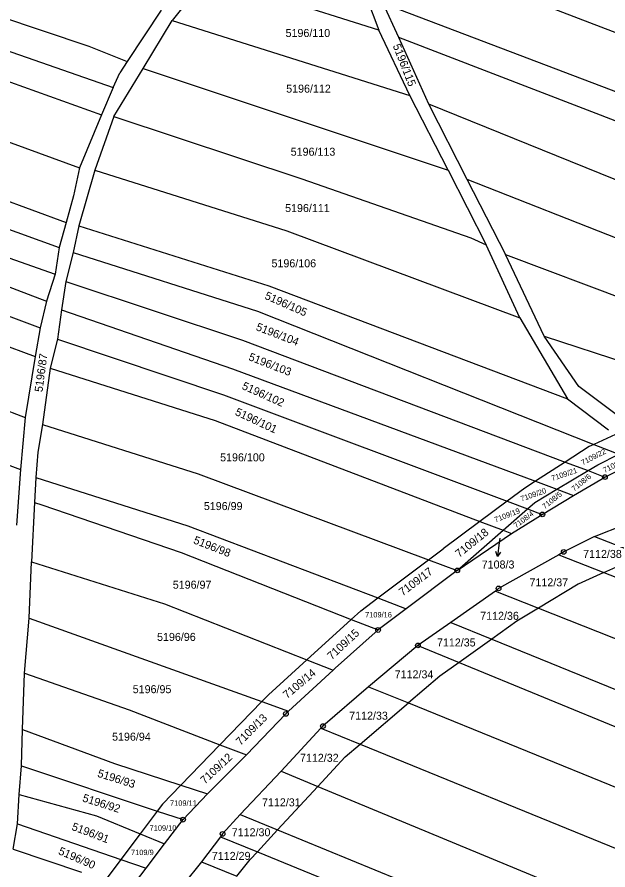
# Model space of a CAD drawing. Extents: x -593183 to -588034, y -1130415 to -1124994.
# Drawn here: x -591081.2 to -590955.6, y -1127244.6 to -1127063.4 of the extents above; entities that cross this region are included whole.
import ezdxf

# ---------------------------------------------------------------- set-up
doc = ezdxf.new("R2010")
doc.units = 0
for name, color, linetype in [('Vrstva 1', 7, 'Continuous'), ('Vrstva 16', 7, 'Continuous'), ('Vrstva 18', 7, 'Continuous'), ('Vrstva 24', 7, 'Continuous'), ('Vrstva 25', 7, 'Continuous')]:
    doc.layers.add(name, color=color, linetype=linetype)

msp = doc.modelspace()

# ---------------------------------------------------------------- linework, layer by layer
at = {"layer": 'Vrstva 1'}
for p, q in [((-591130.17, -1127048.09), (-591065.92, -1127069.55)), ((-591002.13, -1127048.16), (-590941.76, -1127071.37)), ((-591132.22, -1127053.45), (-591060.81, -1127078.34)), ((-591040.84, -1127054.79), (-591048.26, -1127064.13)), ((-591004.3, -1127066.13), (-591033, -1127057.09)), ((-591134.27, -1127058.81), (-591063.22, -1127084.16)), ((-591006.99, -1127059.05), (-591004.3, -1127066.13)), ((-591050.59, -1127061.88), (-591057.81, -1127072.79)), ((-591003.48, -1127060.42), (-590946.6, -1127082)), ((-591003.48, -1127060.42), (-591000.13, -1127067.68)), ((-591054.43, -1127074.31), (-591048.26, -1127064.13)), ((-591048.26, -1127064.13), (-590997.7, -1127080.05)), ((-590997.7, -1127080.05), (-591004.3, -1127066.13)), ((-591000.13, -1127067.68), (-590949, -1127087.33)), ((-591000.13, -1127067.68), (-590993.78, -1127081.83)), ((-591138.16, -1127069.66), (-591067.96, -1127095.43)), ((-591065.92, -1127069.55), (-591057.81, -1127072.79)), ((-591057.81, -1127072.79), (-591059.37, -1127075.26)), ((-591060.6, -1127084.48), (-591054.43, -1127074.31)), ((-591054.43, -1127074.31), (-590989.62, -1127095.91)), ((-591060.81, -1127078.34), (-591059.37, -1127075.26)), ((-591060.81, -1127078.34), (-591063.22, -1127084.16)), ((-590989.62, -1127095.91), (-590997.7, -1127080.05)), ((-591142.71, -1127080.69), (-591070.76, -1127107.01)), ((-590993.78, -1127081.83), (-590985.6, -1127097.85)), ((-590993.78, -1127081.83), (-590883.05, -1127126.63)), ((-591063.22, -1127084.16), (-591067.96, -1127095.43)), ((-591060.6, -1127084.48), (-591064.64, -1127095.92)), ((-591060.6, -1127084.48), (-591020.65, -1127097.74)), ((-591193.12, -1127086.03), (-591076.3, -1127129.38)), ((-591146.16, -1127085.87), (-591072.22, -1127112.31)), ((-591194.62, -1127091.97), (-591077.33, -1127135.49)), ((-591136.08, -1127096.03), (-591073.13, -1127117.98)), ((-591067.96, -1127095.43), (-591069.23, -1127101.39)), ((-591064.64, -1127095.92), (-591068.1, -1127107.73)), ((-591064.64, -1127095.92), (-591023.86, -1127108.8)), ((-590989.62, -1127095.91), (-590981.53, -1127111.77)), ((-591020.65, -1127097.74), (-590984.76, -1127110.32)), ((-590985.6, -1127097.85), (-590977.42, -1127113.86)), ((-590985.6, -1127097.85), (-590900.05, -1127131.54)), ((-591069.23, -1127101.39), (-591070.76, -1127107.01)), ((-591194.29, -1127104.51), (-591079.45, -1127148.49)), ((-591070.76, -1127107.01), (-591072.22, -1127112.31)), ((-591217.08, -1127108.1), (-591080.49, -1127159.49)), ((-591068.1, -1127107.73), (-591069.27, -1127113.37)), ((-591068.1, -1127107.73), (-591027.68, -1127120.46)), ((-591023.86, -1127108.8), (-590974.34, -1127127.31)), ((-590984.76, -1127110.32), (-590981.53, -1127111.77)), ((-591072.22, -1127112.31), (-591073.13, -1127117.98)), ((-590974.34, -1127127.31), (-590981.53, -1127111.77)), ((-591069.27, -1127113.37), (-591070.83, -1127119.56)), ((-591069.27, -1127113.37), (-591030.07, -1127125.9)), ((-590969.22, -1127131.18), (-590977.42, -1127113.86)), ((-590977.42, -1127113.86), (-590916.44, -1127136.72)), ((-591073.13, -1127117.98), (-591074.96, -1127123.72)), ((-591085.21, -1127119.87), (-591074.96, -1127123.72)), ((-591070.83, -1127119.56), (-591071.78, -1127125.59)), ((-591070.83, -1127119.56), (-591033.28, -1127132.06)), ((-591027.68, -1127120.46), (-590964.26, -1127144.51)), ((-591074.96, -1127123.72), (-591076.3, -1127129.38)), ((-591071.78, -1127125.59), (-591072.62, -1127131.79)), ((-591071.78, -1127125.59), (-591035.39, -1127138.14)), ((-591030.07, -1127125.9), (-590958.63, -1127154.17)), ((-590974.34, -1127127.31), (-590964.26, -1127144.51)), ((-591076.3, -1127129.38), (-591077.33, -1127135.49)), ((-591072.62, -1127131.79), (-591074.14, -1127137.97)), ((-591072.62, -1127131.79), (-591037.35, -1127143.65)), ((-591033.28, -1127132.06), (-590964.71, -1127157.92)), ((-590969.22, -1127131.18), (-590949.81, -1127137.52)), ((-590961.83, -1127141.91), (-590969.22, -1127131.18)), ((-591077.33, -1127135.49), (-591079.45, -1127148.49)), ((-591074.14, -1127137.97), (-591075.78, -1127149.95)), ((-591074.14, -1127137.97), (-591039.13, -1127149.11)), ((-591035.39, -1127138.14), (-590971.05, -1127162.02)), ((-590953.91, -1127147.84), (-590961.83, -1127141.91)), ((-591037.35, -1127143.65), (-590977.05, -1127166.25)), ((-590964.26, -1127144.51), (-590955.5, -1127151.07)), ((-591079.45, -1127148.49), (-591080.49, -1127159.49)), ((-591039.13, -1127149.11), (-590982.84, -1127170.54)), ((-591075.78, -1127149.95), (-591076.8, -1127155.83)), ((-591075.78, -1127149.95), (-591042.69, -1127160.42)), ((-590953.13, -1127151.63), (-590958.63, -1127154.17)), ((-590959.59, -1127154.61), (-590964.71, -1127157.92)), ((-590958.63, -1127154.17), (-590959.59, -1127154.61)), ((-590958.63, -1127154.17), (-590953.35, -1127156.26)), ((-591076.8, -1127155.83), (-591077.23, -1127161.18)), ((-590957.81, -1127158.53), (-590953.35, -1127156.26)), ((-590964.71, -1127157.92), (-590971.05, -1127162.02)), ((-590964.71, -1127157.92), (-590959.86, -1127159.75)), ((-590956.27, -1127161.11), (-590949.56, -1127157.76)), ((-591080.49, -1127159.49), (-591081.31, -1127171.31)), ((-590966.49, -1127163.71), (-590959.86, -1127159.75)), ((-590959.86, -1127159.75), (-590957.81, -1127158.53)), ((-590959.86, -1127159.75), (-590956.27, -1127161.11)), ((-591077.23, -1127161.18), (-591077.5, -1127166.51)), ((-591077.23, -1127161.18), (-591044.92, -1127171.47)), ((-591042.69, -1127160.42), (-590993.75, -1127178.67)), ((-590962.97, -1127165.02), (-590956.27, -1127161.11)), ((-590973.27, -1127163.45), (-590977.05, -1127166.25)), ((-590971.05, -1127162.02), (-590973.27, -1127163.45)), ((-590971.05, -1127162.02), (-590966.49, -1127163.71)), ((-590971.15, -1127166.49), (-590966.49, -1127163.71)), ((-590969.58, -1127169.05), (-590962.97, -1127165.02)), ((-590966.49, -1127163.71), (-590962.97, -1127165.02)), ((-591077.5, -1127166.51), (-591078.13, -1127179.11)), ((-591077.5, -1127166.51), (-591075.97, -1127167.03)), ((-591075.97, -1127167.03), (-591046.33, -1127177.14)), ((-590977.05, -1127166.25), (-590982.84, -1127170.54)), ((-590977.05, -1127166.25), (-590972.73, -1127167.87)), ((-590972.73, -1127167.87), (-590971.15, -1127166.49)), ((-590977.91, -1127172.42), (-590972.73, -1127167.87)), ((-590976.15, -1127173.09), (-590969.58, -1127169.05)), ((-590972.73, -1127167.87), (-590969.58, -1127169.05)), ((-590982.84, -1127170.54), (-590990.68, -1127176.36)), ((-590982.84, -1127170.54), (-590977.91, -1127172.42)), ((-591044.92, -1127171.47), (-591004.55, -1127186.8)), ((-590987.65, -1127180.95), (-590977.91, -1127172.42)), ((-590977.91, -1127172.42), (-590976.15, -1127173.09)), ((-590958.51, -1127173.75), (-590952.07, -1127171.22)), ((-590987.65, -1127180.95), (-590976.15, -1127173.09)), ((-590958.51, -1127173.75), (-590965.03, -1127177.03)), ((-590958.51, -1127173.75), (-590948.32, -1127177.74)), ((-590993.75, -1127178.67), (-590990.68, -1127176.36)), ((-591046.33, -1127177.14), (-591010.19, -1127191.36)), ((-590966.07, -1127177.63), (-590978.89, -1127184.79)), ((-590965.03, -1127177.03), (-590966.07, -1127177.63)), ((-590966.07, -1127177.63), (-590956.48, -1127181.41)), ((-590956.48, -1127181.41), (-590948.78, -1127177.96)), ((-591078.64, -1127191.11), (-591078.13, -1127179.11)), ((-591078.13, -1127179.11), (-591049.86, -1127188.07)), ((-591004.55, -1127186.8), (-590993.75, -1127178.67)), ((-590993.75, -1127178.67), (-590987.65, -1127180.95)), ((-590987.65, -1127180.95), (-590998.5, -1127189.1)), ((-590956.48, -1127181.41), (-590961.96, -1127183.87)), ((-590956.48, -1127181.41), (-590874.01, -1127213.97)), ((-590979.51, -1127185.33), (-590989.04, -1127192.02)), ((-590978.89, -1127184.79), (-590979.51, -1127185.33)), ((-590979.51, -1127185.33), (-590970.36, -1127188.96)), ((-590961.96, -1127183.87), (-590970.36, -1127188.96)), ((-591008.18, -1127189.54), (-591004.55, -1127186.8)), ((-591004.55, -1127186.8), (-590998.5, -1127189.1)), ((-591049.86, -1127188.07), (-591019.62, -1127199.94)), ((-590970.36, -1127188.96), (-590974.98, -1127191.77)), ((-590970.36, -1127188.96), (-590877.43, -1127225.85)), ((-591010.19, -1127191.36), (-591008.18, -1127189.54)), ((-590998.5, -1127189.1), (-591004.48, -1127193.61)), ((-591079.64, -1127202.8), (-591078.64, -1127191.11)), ((-591078.64, -1127191.11), (-591029.21, -1127208.83)), ((-591019.62, -1127199.94), (-591010.19, -1127191.36)), ((-591010.19, -1127191.36), (-591004.48, -1127193.61)), ((-590989.04, -1127192.02), (-590996.01, -1127196.9)), ((-590989.04, -1127192.02), (-590980.32, -1127195.56)), ((-590974.98, -1127191.77), (-590980.32, -1127195.56)), ((-591004.48, -1127193.61), (-591013.58, -1127201.69)), ((-590980.32, -1127195.56), (-590987.27, -1127200.5)), ((-590980.32, -1127195.56), (-590880.38, -1127236.16)), ((-590996.01, -1127196.9), (-591006.51, -1127205.67)), ((-590996.01, -1127196.9), (-590987.27, -1127200.5)), ((-591027.78, -1127207.36), (-591019.62, -1127199.94)), ((-591019.62, -1127199.94), (-591014.05, -1127202.12)), ((-591014.05, -1127202.12), (-591013.58, -1127201.69)), ((-590987.27, -1127200.5), (-590991.39, -1127203.43)), ((-590987.27, -1127200.5), (-590944.41, -1127218.17)), ((-591080.02, -1127214.75), (-591079.64, -1127202.8)), ((-591079.64, -1127202.8), (-591057.41, -1127210.61)), ((-591014.05, -1127202.12), (-591023.53, -1127210.87)), ((-590991.39, -1127203.43), (-590998.04, -1127209.11)), ((-591006.51, -1127205.67), (-591016.19, -1127214.02)), ((-591006.51, -1127205.67), (-590998.04, -1127209.11)), ((-591038.08, -1127217.99), (-591029.21, -1127208.83)), ((-591029.21, -1127208.83), (-591027.78, -1127207.36)), ((-591029.21, -1127208.83), (-591023.53, -1127210.87)), ((-591057.41, -1127210.61), (-591038.08, -1127217.99)), ((-591008.31, -1127217.88), (-590998.04, -1127209.11)), ((-590998.04, -1127209.11), (-590948.87, -1127229.11)), ((-591024.08, -1127211.43), (-591032.47, -1127220.13)), ((-591023.53, -1127210.87), (-591024.08, -1127211.43)), ((-591016.19, -1127214.02), (-591016.66, -1127214.49)), ((-591080.28, -1127222.45), (-591080.02, -1127214.75)), ((-591080.02, -1127214.75), (-591060.52, -1127221.95)), ((-591016.66, -1127214.49), (-591025.1, -1127223.64)), ((-591016.66, -1127214.49), (-591008.31, -1127217.88)), ((-591046.41, -1127226.58), (-591038.08, -1127217.99)), ((-591038.08, -1127217.99), (-591032.47, -1127220.13)), ((-591011.47, -1127220.58), (-591008.31, -1127217.88)), ((-591008.31, -1127217.88), (-590953.36, -1127240.24)), ((-591032.47, -1127220.13), (-591040.76, -1127228.43)), ((-591017.29, -1127226.87), (-591011.47, -1127220.58)), ((-591080.77, -1127228.58), (-591080.28, -1127222.45)), ((-591080.28, -1127222.45), (-591051.42, -1127232.08)), ((-591060.52, -1127221.95), (-591046.41, -1127226.58)), ((-591025.1, -1127223.64), (-591033.78, -1127232.81)), ((-591025.1, -1127223.64), (-591017.29, -1127226.87)), ((-591050.32, -1127230.61), (-591046.41, -1127226.58)), ((-591046.41, -1127226.58), (-591040.76, -1127228.43)), ((-591025.82, -1127236.07), (-591017.29, -1127226.87)), ((-591017.29, -1127226.87), (-590957.79, -1127251.49)), ((-591081.09, -1127234.8), (-591080.77, -1127228.58)), ((-591080.77, -1127228.58), (-591064.32, -1127233.11)), ((-591040.76, -1127228.43), (-591045.92, -1127233.91)), ((-591050.32, -1127230.61), (-591051.42, -1127232.08)), ((-591051.42, -1127232.08), (-591055.05, -1127236.91)), ((-591051.42, -1127232.08), (-591045.92, -1127233.91)), ((-591064.32, -1127233.11), (-591055.05, -1127236.91)), ((-591049.84, -1127239.05), (-591045.92, -1127233.91)), ((-591033.78, -1127232.81), (-591037.52, -1127236.93)), ((-591033.78, -1127232.81), (-591025.82, -1127236.07)), ((-591082.04, -1127240.16), (-591081.09, -1127234.8)), ((-591081.09, -1127234.8), (-591059.14, -1127242.36)), ((-591030.13, -1127240.73), (-591025.82, -1127236.07)), ((-591025.82, -1127236.07), (-590961.63, -1127262.39)), ((-591055.05, -1127236.91), (-591059.14, -1127242.36)), ((-591055.05, -1127236.91), (-591049.84, -1127239.05)), ((-591037.96, -1127237.53), (-591042.02, -1127242.88)), ((-591037.52, -1127236.93), (-591037.96, -1127237.53)), ((-591037.96, -1127237.53), (-591030.13, -1127240.73)), ((-591053.77, -1127244.21), (-591049.84, -1127239.05)), ((-591082.04, -1127240.16), (-591067.48, -1127245.08)), ((-591031.66, -1127242.38), (-591030.13, -1127240.73)), ((-591030.13, -1127240.73), (-590963.14, -1127268.13)), ((-591059.14, -1127242.36), (-591062.49, -1127246.82)), ((-591059.14, -1127242.36), (-591053.77, -1127244.21)), ((-591042.02, -1127242.88), (-591045.76, -1127247.58)), ((-591042.02, -1127242.88), (-591034.48, -1127245.9)), ((-591034.48, -1127245.9), (-591031.66, -1127242.38)), ((-591057.13, -1127248.68), (-591053.77, -1127244.21))]:
    msp.add_line(p, q, dxfattribs=at)
at = {"layer": 'Vrstva 16'}
msp.add_line((-590978.6, -1127174.07), (-590978.72, -1127175.01), dxfattribs=at)
at = {"layer": 'Vrstva 24'}
for centre, radius in [((-590956.27, -1127161.11), 0.5), ((-590956.27, -1127161.11), 0.0327), ((-590969.58, -1127169.05), 0.5), ((-590969.58, -1127169.05), 0.0327), ((-590965.03, -1127177.03), 0.5), ((-590965.03, -1127177.03), 0.0327), ((-590987.65, -1127180.95), 0.5), ((-590987.65, -1127180.95), 0.0327), ((-590978.89, -1127184.79), 0.5), ((-590978.89, -1127184.79), 0.0327), ((-591004.48, -1127193.61), 0.5), ((-591004.48, -1127193.61), 0.0327), ((-590996.01, -1127196.9), 0.5), ((-590996.01, -1127196.9), 0.0327), ((-591024.08, -1127211.43), 0.5), ((-591024.08, -1127211.43), 0.0327), ((-591016.19, -1127214.02), 0.5), ((-591016.19, -1127214.02), 0.0327), ((-591045.92, -1127233.91), 0.5), ((-591045.92, -1127233.91), 0.0327), ((-591037.52, -1127236.93), 0.5), ((-591037.52, -1127236.93), 0.0327)]:
    msp.add_circle(centre, radius, dxfattribs=at)
at = {"layer": 'Vrstva 25'}
msp.add_line((-590978.72, -1127175.01), (-590979.1, -1127177.99), dxfattribs=at)
msp.add_lwpolyline([(-590978.48, -1127177.06), (-590979.1, -1127177.99), (-590979.47, -1127176.93)], dxfattribs=at)

# ---------------------------------------------------------------- texts
at = {"layer": 'Vrstva 16'}
msp.add_text('7108/3', height=1.7, dxfattribs=at).set_placement((-590982.46, -1127180.55))
at = {"layer": 'Vrstva 18'}
for s, height, p in [('5196/110', 1.7, (-591024.14, -1127067.61)), ('5196/112', 1.7, (-591024.01, -1127079.44)), ('5196/113', 1.7, (-591023.05, -1127092.84)), ('5196/111', 1.7, (-591024.24, -1127104.81)), ('5196/106', 1.7, (-591027.13, -1127116.55)), ('5196/100', 1.7, (-591038.05, -1127157.78)), ('5196/99', 1.7, (-591041.51, -1127168.13)), ('7108/3', 0.1, (-590978.6, -1127174.07)), ('7112/38', 1.7, (-590960.91, -1127178.3)), ('5196/97', 1.7, (-591048.11, -1127184.84)), ('7112/37', 1.7, (-590972.31, -1127184.34)), ('7109/16', 1.14, (-591007.24, -1127190.94)), ('7112/36', 1.7, (-590982.78, -1127191.45)), ('5196/96', 1.7, (-591051.45, -1127195.93)), ('7112/35', 1.7, (-590991.97, -1127197.11)), ('7112/34', 1.7, (-591000.96, -1127203.89)), ('5196/95', 1.7, (-591056.62, -1127207.04)), ('7112/33', 1.7, (-591010.62, -1127212.67)), ('5196/94', 1.7, (-591061.01, -1127217.13)), ('7112/32', 1.7, (-591021.08, -1127221.62)), ('7109/11', 1.14, (-591048.69, -1127230.96)), ('7112/31', 1.7, (-591029.15, -1127231.08)), ('7109/10', 1.14, (-591053.03, -1127236.24)), ('7112/30', 1.7, (-591035.58, -1127237.44)), ('7109/9', 1.14, (-591056.98, -1127241.44)), ('7112/29', 1.7, (-591039.81, -1127242.46))]:
    msp.add_text(s, height=height, dxfattribs=at).set_placement(p)
for s, height, rotation, p in [('5196/115', 1.7, 291.4017, (-591001.39, -1127069.46)), ('5196/105', 1.7, 336.1475, (-591028.71, -1127123.19)), ('5196/104', 1.7, 338.8843, (-591030.56, -1127129.86)), ('5196/87', 1.7, 82.373, (-591075.81, -1127143.13)), ('5196/103', 1.7, 338.6524, (-591032.14, -1127136.23)), ('5196/102', 1.7, 335.8474, (-591033.55, -1127142.35)), ('5196/101', 1.7, 334.9269, (-591035.02, -1127147.86)), ('7109/22', 1.14, 27.2864, (-590960.98, -1127158.64)), ('7108/7', 1.14, 26.4189, (-590956.33, -1127160.24)), ('7109/21', 1.14, 18.435, (-590967.43, -1127161.96)), ('7108/6', 1.14, 39.0119, (-590962.81, -1127164.23)), ('7109/20', 1.14, 19.2744, (-590973.99, -1127166.33)), ('7108/5', 1.14, 38.264, (-590969.06, -1127167.98)), ('7109/19', 1.14, 21.4368, (-590979.5, -1127170.78)), ('7108/4', 1.14, 36.8699, (-590975.14, -1127172.03)), ('7109/18', 1.7, 38.7581, (-590987.23, -1127178.31)), ('5196/98', 1.7, 338.5146, (-591043.86, -1127175.16)), ('7109/17', 1.7, 36.8469, (-590999.27, -1127186.47)), ('7109/15', 1.7, 42.9199, (-591014.32, -1127200.06)), ('7109/14', 1.7, 40.1792, (-591023.81, -1127208.31)), ('7109/13', 1.7, 45, (-591033.71, -1127218.25)), ('7109/12', 1.7, 43.0632, (-591041.29, -1127226.46)), ('5196/93', 1.7, 342.4042, (-591064.24, -1127224.76)), ('5196/92', 1.7, 342.3809, (-591067.43, -1127230)), ('5196/91', 1.7, 339.3793, (-591069.72, -1127236.05)), ('5196/90', 1.7, 336.541, (-591072.56, -1127241.19))]:
    msp.add_text(s, height=height, rotation=rotation, dxfattribs=at).set_placement(p)

doc.saveas('drawing.dxf')
